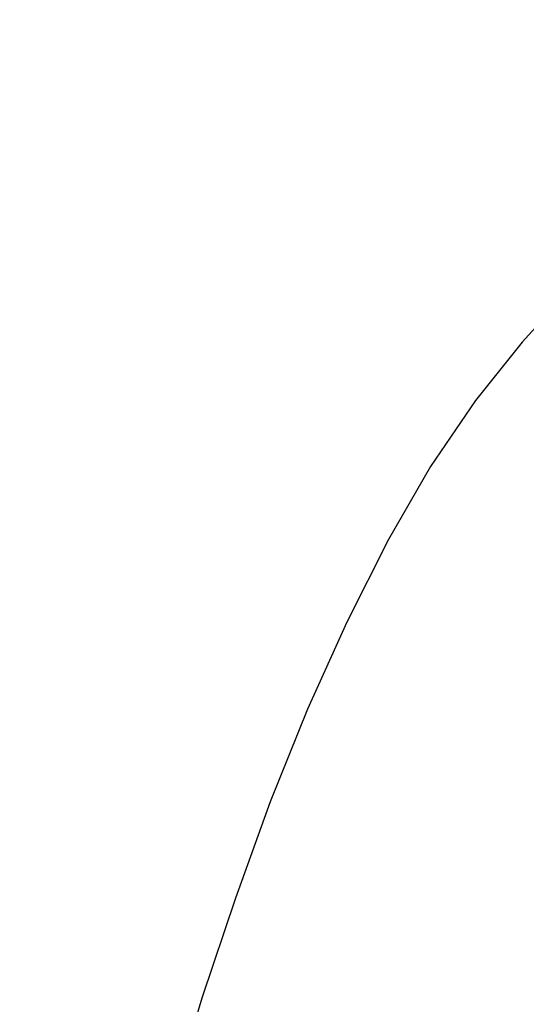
# Model space of a CAD drawing. Extents: x 0 to 362422, y 0 to 4201735.
# Tile 261 of 656: x 360204.56 to 360208.93, y 4200482.09 to 4200490.57. Entities that reach past the tile are written whole.
import ezdxf

# ---------------------------------------------------------------- set-up
doc = ezdxf.new("R2010")
doc.units = 0
doc.header["$LTSCALE"] = 0.5
doc.header["$MEASUREMENT"] = 0
doc.linetypes.add('CONTI', pattern=[0])
doc.layers.add('.', color=7, linetype='Continuous', lineweight=15)
doc.layers.add('GORIZDEFAULT', color=32, linetype='CONTI')

# ---------------------------------------------------------------- blocks, each defined once
blk = doc.blocks.new('gergrgrre')
at = {"layer": 'GORIZDEFAULT', "color": 32}
blk.add_polyline3d([(360209.3, 4200488.24, 546.5), (360208.89, 4200487.79, 546.5), (360208.49, 4200487.29, 546.5), (360208.1, 4200486.72, 546.5), (360207.74, 4200486.09, 546.5), (360207.38, 4200485.38, 546.5), (360207.04, 4200484.63, 546.5), (360206.72, 4200483.83, 546.5), (360206.42, 4200483, 546.5), (360206.13, 4200482.14, 546.5), (360205.87, 4200481.27, 546.5), (360205.62, 4200480.39, 546.5), (360205.42, 4200479.49, 546.5), (360205.28, 4200478.55, 546.5), (360205.21, 4200477.57, 546.5), (360205.25, 4200476.51, 546.5), (360205.4, 4200475.38, 546.5), (360205.7, 4200474.14, 546.5), (360206.14, 4200472.8, 546.5)], dxfattribs=at)

msp = doc.modelspace()

# ---------------------------------------------------------------- hatches: boundary and pattern name
at = {"layer": '.', "ltscale": 0.149071}
h = msp.add_hatch(color=256, dxfattribs=at)
h.dxf.hatch_style = 1
h.set_gradient(color1=(255, 255, 255), tint=1)
h.paths.add_polyline_path([(359890.2408, 4200063.4759), (362234.445, 4200063.4759), (362234.349, 4201313.8917), (359890.2408, 4201328.8911)], flags=17)
h.paths.add_polyline_path([(359890.2408, 4200063.4759), (362234.445, 4200063.4759), (362234.445, 4201313.8911), (359890.2408, 4201328.8911)], flags=17)

# ---------------------------------------------------------------- block references
at = {"linetype": 'Continuous'}
msp.add_blockref('gergrgrre', (0, 0), dxfattribs=at)

doc.saveas('drawing.dxf')
